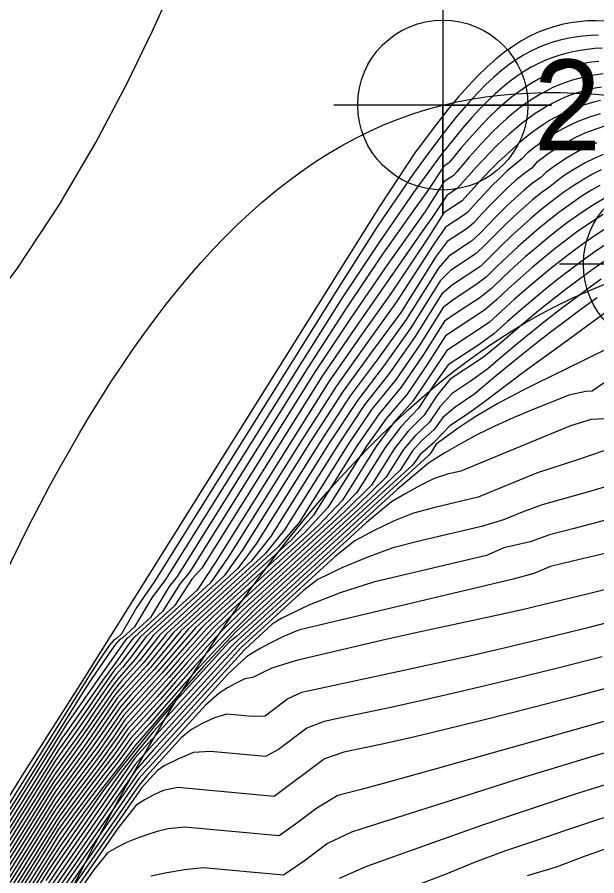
# Model space of a CAD drawing. Extents: x 2356077 to 2359823, y 225951 to 227822.
# Drawn here: x 2357567.47 to 2357583.44, y 226792.55 to 226816.22 of the extents above; entities that cross this region are included whole.
import ezdxf

# ---------------------------------------------------------------- set-up
doc = ezdxf.new("R2010")
doc.units = 0
for name, color, linetype in [('DTM Contours Major', 7, 'Continuous'), ('DTM Contours Minor', 7, 'Continuous'), ('Exist DTM Breakline', 7, 'Continuous'), ('Exist DTM Breakline Cogo Elevation', 7, 'Continuous'), ('Exist DTM Breakline Cogo Point CELL', 7, 'Continuous'), ('Exist DTM Breakline Underwater', 7, 'Continuous'), ('Exist DTM Breakline Underwater Cogo Point CELL', 7, 'Continuous'), ('Exist DTM Drainline', 7, 'Continuous')]:
    doc.layers.add(name, color=color, linetype=linetype)

msp = doc.modelspace()

# ---------------------------------------------------------------- linework, layer by layer
at = {"layer": 'DTM Contours Major'}
for points in [[(2357583.497, 226815), (2357583.305, 226814.977), (2357583.115, 226814.948), (2357582.928, 226814.911), (2357582.744, 226814.867), (2357582.563, 226814.814), (2357582.378, 226814.752), (2357582.195, 226814.68), (2357582.014, 226814.599), (2357581.835, 226814.508), (2357581.657, 226814.407), (2357581.48, 226814.296), (2357581.286, 226814.161), (2357581.091, 226814.013), (2357580.895, 226813.85), (2357580.696, 226813.672), (2357580.495, 226813.479), (2357580.289, 226813.269), (2357580.003, 226812.958), (2357579.704, 226812.613), (2357579.392, 226812.231), (2357579.349, 226812.191), (2357579.236, 226812.116), (2357578.761, 226811.409), (2357578.421, 226810.944), (2357577.518, 226809.654), (2357576.54, 226808.202), (2357575.488, 226806.572), (2357571.872, 226800.799), (2357571.652, 226800.519), (2357571.144, 226799.672), (2357570.532, 226799.112), (2357570.499, 226799.094), (2357570.438, 226799.031), (2357568.835, 226796.733), (2357561.901, 226785.654)], [(2357583.681, 226813.219), (2357583.407, 226813.134), (2357583.126, 226813.026), (2357582.847, 226812.898), (2357582.568, 226812.747), (2357582.413, 226812.655), (2357582.258, 226812.554), (2357582.101, 226812.447), (2357581.942, 226812.332), (2357581.781, 226812.208), (2357581.644, 226812.06), (2357581.417, 226811.894), (2357581.193, 226811.709), (2357580.972, 226811.504), (2357580.746, 226811.284), (2357580.513, 226811.048), (2357580.274, 226810.796), (2357580.042, 226810.543), (2357579.868, 226810.393), (2357579.315, 226810.03), (2357579.011, 226809.629), (2357578.037, 226808.077), (2357577.253, 226807.019), (2357576.446, 226805.907), (2357575.551, 226804.518), (2357573.669, 226801.514), (2357573.17, 226800.818), (2357571.394, 226799.193), (2357571.34, 226799.119), (2357570.826, 226798.464), (2357570.338, 226797.92), (2357570.127, 226797.659), (2357569.318, 226796.492), (2357568.982, 226796.014), (2357568.483, 226795.324), (2357562.757, 226786.173)], [(2357583.725, 226811.268), (2357583.39, 226811.073), (2357583.027, 226810.838), (2357582.634, 226810.559), (2357582.356, 226810.348), (2357582.069, 226810.119), (2357581.772, 226809.872), (2357581.465, 226809.607), (2357581.15, 226809.323), (2357580.846, 226809.04), (2357580.535, 226808.74), (2357580.217, 226808.484), (2357579.565, 226808.057), (2357579.237, 226807.836), (2357578.643, 226806.888), (2357578.048, 226806.014), (2357577.441, 226805.287), (2357576.833, 226804.412), (2357575.629, 226802.49), (2357575.027, 226801.812), (2357572.38, 226799.386), (2357571.342, 226798.181), (2357570.653, 226797.421), (2357570.355, 226797.087), (2357569.705, 226796.15), (2357569.003, 226795.198), (2357568.519, 226794.533), (2357563.651, 226786.754)], [(2357583.56, 226808.993), (2357583.192, 226808.729), (2357582.812, 226808.447), (2357582.419, 226808.149), (2357582.016, 226807.835), (2357581.63, 226807.526), (2357581.236, 226807.204), (2357580.836, 226806.87), (2357580.431, 226806.522), (2357579.952, 226806.173), (2357579.455, 226805.847), (2357579.109, 226805.479), (2357578.824, 226805.053), (2357578.427, 226804.67), (2357578.111, 226804.299), (2357577.627, 226803.525), (2357576.852, 226802.775), (2357573.68, 226799.871), (2357573.139, 226799.337), (2357572.696, 226798.858), (2357572.26, 226798.378), (2357571.832, 226797.898), (2357571.411, 226797.414), (2357570.556, 226796.469), (2357570.187, 226795.945), (2357569.387, 226794.894), (2357568.994, 226794.364), (2357568.608, 226793.829), (2357564.524, 226787.302)], [(2357584.053, 226805.166), (2357583.283, 226805.129), (2357582.717, 226804.951), (2357580.072, 226803.854), (2357579.689, 226803.702), (2357579.324, 226803.616), (2357578.953, 226803.497), (2357578.567, 226803.303), (2357578.178, 226803.09), (2357577.785, 226802.853), (2357577.089, 226802.284), (2357573.528, 226799.025), (2357573.093, 226798.58), (2357571.232, 226796.531), (2357570.781, 226795.986), (2357570.314, 226795.389), (2357569.871, 226794.761), (2357568.645, 226792.994), (2357568.254, 226792.413)], [(2357584.435, 226800.628), (2357583.206, 226800.316), (2357581.988, 226800.022), (2357581.378, 226799.881), (2357580.421, 226799.668), (2357578.537, 226799.267), (2357577.629, 226799.063), (2357575.195, 226798.488), (2357574.954, 226798.419), (2357574.486, 226798.269), (2357574.218, 226798.142), (2357573.96, 226798.013), (2357573.74, 226797.973), (2357573.5, 226797.856), (2357573.264, 226797.727), (2357573.03, 226797.584), (2357572.651, 226797.247), (2357570.818, 226795.226), (2357568.01, 226791.176)], [(2357583.978, 226796.027), (2357583.106, 226795.769), (2357581.357, 226795.235), (2357579.625, 226794.69), (2357577.364, 226793.967), (2357576.674, 226793.753), (2357576.019, 226793.433), (2357575.412, 226792.979), (2357574.807, 226792.562), (2357572.595, 226792.768), (2357572.079, 226792.713), (2357571.594, 226792.624), (2357571.145, 226792.534)]]:
    msp.add_lwpolyline(points, dxfattribs=at)
at = {"layer": 'DTM Contours Minor'}
for points in [[(2357555.994, 226798.854), (2357558.297, 226800.36), (2357560.552, 226802.032), (2357562.695, 226803.851), (2357564.659, 226805.795), (2357566.151, 226807.529), (2357567.472, 226809.296), (2357568.631, 226811.055), (2357569.634, 226812.763), (2357570.489, 226814.379), (2357571.202, 226815.861), (2357572.1, 226817.859)], [(2357583.783, 226816.112), (2357583.423, 226816.121), (2357583.181, 226816.114), (2357582.943, 226816.094), (2357582.709, 226816.062), (2357582.479, 226816.016), (2357582.252, 226815.957), (2357582.029, 226815.883), (2357581.8, 226815.792), (2357581.573, 226815.684), (2357581.347, 226815.559), (2357581.121, 226815.415), (2357580.895, 226815.253), (2357580.667, 226815.071), (2357580.413, 226814.847), (2357580.155, 226814.597), (2357579.891, 226814.32), (2357579.62, 226814.015), (2357579.341, 226813.68), (2357578.953, 226813.189), (2357578.549, 226812.648), (2357578.445, 226812.504), (2357577.469, 226811.028), (2357569.252, 226797.908), (2357567.595, 226795.307), (2357566.223, 226793.123)], [(2357583.487, 226815.723), (2357583.268, 226815.714), (2357583.052, 226815.695), (2357582.839, 226815.668), (2357582.631, 226815.631), (2357582.426, 226815.584), (2357582.224, 226815.526), (2357582.019, 226815.455), (2357581.817, 226815.373), (2357581.617, 226815.278), (2357581.419, 226815.169), (2357581.223, 226815.048), (2357581.027, 226814.912), (2357580.81, 226814.745), (2357580.593, 226814.559), (2357580.373, 226814.354), (2357580.149, 226814.127), (2357579.92, 226813.879), (2357579.583, 226813.486), (2357579.269, 226813.095), (2357578.838, 226812.527), (2357578.39, 226811.905), (2357577.417, 226810.481), (2357576.341, 226808.795), (2357571.231, 226800.637), (2357570.759, 226799.951), (2357570.344, 226799.222), (2357570.201, 226799.092), (2357570.119, 226799.036), (2357570.004, 226798.899), (2357569.717, 226798.474), (2357569.498, 226798.133), (2357562.532, 226787.004)], [(2357583.588, 226815.365), (2357583.381, 226815.352), (2357583.177, 226815.332), (2357582.976, 226815.303), (2357582.779, 226815.266), (2357582.585, 226815.22), (2357582.394, 226815.166), (2357582.199, 226815.099), (2357582.007, 226815.023), (2357581.817, 226814.935), (2357581.629, 226814.837), (2357581.442, 226814.727), (2357581.257, 226814.605), (2357581.052, 226814.456), (2357580.847, 226814.291), (2357580.64, 226814.109), (2357580.431, 226813.91), (2357580.217, 226813.692), (2357579.999, 226813.455), (2357579.748, 226813.167), (2357579.354, 226812.685), (2357579.25, 226812.553), (2357579.229, 226812.539), (2357578.53, 226811.587), (2357578.384, 226811.382), (2357577.447, 226810.022), (2357576.425, 226808.48), (2357575.309, 226806.716), (2357571.553, 226800.719), (2357571.173, 226800.206), (2357570.7, 226799.407), (2357570.363, 226799.098), (2357570.274, 226799.042), (2357570.151, 226798.892), (2357569.501, 226797.958), (2357569.346, 226797.721), (2357561.934, 226785.877)], [(2357583.616, 226814.655), (2357583.434, 226814.631), (2357583.255, 226814.601), (2357583.078, 226814.564), (2357582.904, 226814.521), (2357582.732, 226814.47), (2357582.556, 226814.41), (2357582.382, 226814.343), (2357582.21, 226814.267), (2357582.04, 226814.182), (2357581.87, 226814.089), (2357581.701, 226813.986), (2357581.515, 226813.863), (2357581.329, 226813.727), (2357581.142, 226813.579), (2357580.953, 226813.418), (2357580.761, 226813.243), (2357580.566, 226813.055), (2357580.248, 226812.727), (2357579.917, 226812.359), (2357579.569, 226811.948), (2357579.476, 226811.846), (2357579.234, 226811.687), (2357578.709, 226810.862), (2357577.606, 226809.308), (2357576.669, 226807.939), (2357575.681, 226806.45), (2357572.207, 226800.902), (2357571.959, 226800.608), (2357571.473, 226799.832), (2357570.699, 226799.123), (2357570.668, 226799.105), (2357570.572, 226798.979), (2357570.181, 226798.431), (2357569.815, 226797.931), (2357568.749, 226796.408), (2357568.729, 226796.394), (2357562.018, 226785.672)], [(2357583.565, 226814.29), (2357583.396, 226814.259), (2357583.229, 226814.222), (2357583.064, 226814.18), (2357582.901, 226814.131), (2357582.734, 226814.074), (2357582.569, 226814.009), (2357582.406, 226813.938), (2357582.243, 226813.858), (2357582.081, 226813.771), (2357581.92, 226813.676), (2357581.742, 226813.562), (2357581.564, 226813.437), (2357581.385, 226813.301), (2357581.204, 226813.154), (2357581.021, 226812.995), (2357580.835, 226812.825), (2357580.663, 226812.659), (2357580.488, 226812.483), (2357580.126, 226812.097), (2357579.603, 226811.502), (2357579.301, 226811.304), (2357578.9, 226810.695), (2357578.646, 226810.339), (2357576.807, 226807.692), (2357575.874, 226806.325), (2357572.556, 226801.029), (2357572.279, 226800.723), (2357571.802, 226799.991), (2357570.867, 226799.136), (2357570.842, 226799.119), (2357570.49, 226798.64), (2357570.283, 226798.368), (2357570.13, 226798.199), (2357569.722, 226797.615), (2357569.414, 226797.157), (2357568.732, 226796.197), (2357568.6, 226796.018), (2357562.226, 226785.833)], [(2357583.537, 226813.921), (2357583.38, 226813.885), (2357583.224, 226813.843), (2357583.07, 226813.796), (2357582.912, 226813.741), (2357582.756, 226813.679), (2357582.6, 226813.611), (2357582.445, 226813.537), (2357582.291, 226813.455), (2357582.137, 226813.366), (2357581.967, 226813.26), (2357581.797, 226813.144), (2357581.625, 226813.019), (2357581.452, 226812.884), (2357581.276, 226812.739), (2357581.103, 226812.572), (2357580.725, 226812.231), (2357580.532, 226812.037), (2357580.334, 226811.83), (2357580.13, 226811.61), (2357579.732, 226811.159), (2357579.225, 226810.827), (2357578.816, 226810.18), (2357577.81, 226808.669), (2357576.951, 226807.459), (2357576.061, 226806.179), (2357575.049, 226804.579), (2357572.918, 226801.177), (2357572.424, 226800.418), (2357571.023, 226799.14), (2357570.604, 226798.579), (2357570.378, 226798.303), (2357570.203, 226798.11), (2357570.008, 226797.848), (2357569.558, 226797.2), (2357569.212, 226796.688), (2357568.524, 226795.728), (2357562.351, 226785.862)], [(2357583.531, 226813.55), (2357583.384, 226813.509), (2357583.239, 226813.463), (2357583.09, 226813.41), (2357582.941, 226813.352), (2357582.794, 226813.287), (2357582.647, 226813.216), (2357582.5, 226813.14), (2357582.353, 226813.057), (2357582.191, 226812.957), (2357582.028, 226812.85), (2357581.864, 226812.734), (2357581.698, 226812.609), (2357581.53, 226812.476), (2357581.374, 226812.315), (2357581.169, 226812.152), (2357580.959, 226811.973), (2357580.753, 226811.773), (2357580.54, 226811.559), (2357580.322, 226811.33), (2357580.098, 226811.086), (2357579.88, 226810.842), (2357579.75, 226810.743), (2357579.269, 226810.428), (2357578.929, 226809.93), (2357577.922, 226808.368), (2357577.1, 226807.235), (2357576.252, 226806.04), (2357575.299, 226804.547), (2357573.29, 226801.34), (2357572.797, 226800.619), (2357571.214, 226799.17), (2357570.715, 226798.521), (2357570.468, 226798.233), (2357570.272, 226798.017), (2357570.071, 226797.76), (2357569.604, 226797.085), (2357569.234, 226796.538), (2357568.49, 226795.504), (2357562.553, 226786.017)], [(2357583.442, 226812.757), (2357583.178, 226812.644), (2357582.914, 226812.512), (2357582.634, 226812.352), (2357582.336, 226812.158), (2357582.031, 226811.938), (2357581.901, 226811.809), (2357581.661, 226811.634), (2357581.425, 226811.442), (2357581.192, 226811.232), (2357580.951, 226811.006), (2357580.704, 226810.764), (2357580.45, 226810.504), (2357580.203, 226810.244), (2357579.989, 226810.044), (2357579.361, 226809.633), (2357579.074, 226809.299), (2357578.186, 226807.881), (2357577.409, 226806.81), (2357576.643, 226805.778), (2357575.805, 226804.493), (2357574.054, 226801.698), (2357573.542, 226801.018), (2357571.58, 226799.222), (2357571.481, 226799.091), (2357570.935, 226798.409), (2357570.402, 226797.822), (2357570.177, 226797.552), (2357569.313, 226796.306), (2357568.491, 226795.166), (2357562.962, 226786.333)], [(2357583.616, 226812.433), (2357583.368, 226812.325), (2357583.119, 226812.2), (2357582.854, 226812.049), (2357582.571, 226811.869), (2357582.427, 226811.77), (2357582.287, 226811.664), (2357582.15, 226811.552), (2357581.9, 226811.37), (2357581.658, 226811.171), (2357581.411, 226810.957), (2357581.156, 226810.725), (2357580.895, 226810.477), (2357580.625, 226810.211), (2357580.364, 226809.944), (2357580.114, 226809.699), (2357579.409, 226809.237), (2357579.125, 226808.95), (2357578.315, 226807.658), (2357577.567, 226806.605), (2357576.841, 226805.652), (2357576.06, 226804.47), (2357574.444, 226801.889), (2357573.914, 226801.217), (2357571.772, 226799.256), (2357571.621, 226799.064), (2357571.034, 226798.349), (2357570.466, 226797.723), (2357570.225, 226797.44), (2357569.299, 226796.105), (2357568.503, 226795.016), (2357563.084, 226786.356)], [(2357583.557, 226812.007), (2357583.323, 226811.888), (2357583.073, 226811.747), (2357582.805, 226811.579), (2357582.53, 226811.39), (2357582.143, 226811.101), (2357581.89, 226810.898), (2357581.63, 226810.679), (2357581.361, 226810.442), (2357581.085, 226810.188), (2357580.8, 226809.916), (2357580.525, 226809.643), (2357580.245, 226809.357), (2357579.458, 226808.842), (2357579.168, 226808.587), (2357578.432, 226807.413), (2357577.726, 226806.405), (2357577.04, 226805.529), (2357576.317, 226804.45), (2357574.836, 226802.085), (2357574.286, 226801.416), (2357571.972, 226799.298), (2357571.453, 226798.669), (2357571.135, 226798.291), (2357570.528, 226797.623), (2357570.27, 226797.325), (2357569.689, 226796.488), (2357569.313, 226795.953), (2357568.514, 226794.864), (2357563.275, 226786.491)], [(2357583.525, 226811.578), (2357583.29, 226811.445), (2357583.038, 226811.289), (2357582.778, 226811.114), (2357582.388, 226810.83), (2357582.123, 226810.624), (2357581.849, 226810.4), (2357581.566, 226810.158), (2357581.275, 226809.898), (2357580.976, 226809.62), (2357580.686, 226809.342), (2357580.39, 226809.047), (2357580.103, 226808.837), (2357579.51, 226808.448), (2357579.204, 226808.215), (2357578.54, 226807.155), (2357577.887, 226806.208), (2357577.24, 226805.408), (2357576.575, 226804.43), (2357575.232, 226802.286), (2357574.657, 226801.614), (2357572.182, 226799.349), (2357571.238, 226798.235), (2357570.591, 226797.522), (2357570.313, 226797.207), (2357569.699, 226796.322), (2357569.329, 226795.806), (2357568.52, 226794.703), (2357563.464, 226786.624)], [(2357583.613, 226810.778), (2357583.277, 226810.562), (2357582.881, 226810.287), (2357582.591, 226810.071), (2357582.289, 226809.837), (2357581.977, 226809.585), (2357581.656, 226809.314), (2357581.325, 226809.025), (2357581.006, 226808.737), (2357580.68, 226808.432), (2357580.34, 226808.137), (2357579.268, 226807.435), (2357578.741, 226806.615), (2357578.208, 226805.821), (2357577.641, 226805.166), (2357577.091, 226804.393), (2357576.028, 226802.696), (2357575.397, 226802.008), (2357572.878, 226799.703), (2357572.535, 226799.376), (2357571.81, 226798.548), (2357571.449, 226798.129), (2357570.396, 226796.966), (2357569.707, 226795.973), (2357569.355, 226795.508), (2357569.004, 226795.033), (2357568.513, 226794.353), (2357563.836, 226786.88)], [(2357583.735, 226810.423), (2357583.422, 226810.218), (2357583.13, 226810.016), (2357582.826, 226809.795), (2357582.51, 226809.556), (2357582.183, 226809.297), (2357581.846, 226809.021), (2357581.499, 226808.727), (2357581.165, 226808.434), (2357580.824, 226808.125), (2357580.476, 226807.801), (2357579.303, 226807.03), (2357578.368, 226805.63), (2357577.841, 226805.045), (2357577.349, 226804.374), (2357576.428, 226802.904), (2357575.765, 226802.203), (2357573.078, 226799.745), (2357572.688, 226799.367), (2357571.925, 226798.507), (2357571.552, 226798.076), (2357570.436, 226796.844), (2357570.116, 226796.382), (2357569.728, 226795.834), (2357569.366, 226795.357), (2357569.003, 226794.868), (2357568.639, 226794.366), (2357568.5, 226794.162), (2357564.017, 226787)], [(2357583.782, 226810.019), (2357583.382, 226809.748), (2357583.064, 226809.521), (2357582.733, 226809.275), (2357582.39, 226809.011), (2357582.036, 226808.728), (2357581.673, 226808.428), (2357581.322, 226808.131), (2357580.965, 226807.818), (2357580.601, 226807.491), (2357580.189, 226807.183), (2357579.345, 226806.63), (2357578.93, 226806.054), (2357578.525, 226805.44), (2357578.039, 226804.923), (2357577.606, 226804.353), (2357576.828, 226803.112), (2357576.131, 226802.397), (2357573.278, 226799.786), (2357572.84, 226799.358), (2357572.039, 226798.466), (2357571.648, 226798.018), (2357571.233, 226797.553), (2357570.476, 226796.72), (2357570.14, 226796.238), (2357569.749, 226795.696), (2357569.375, 226795.204), (2357569.002, 226794.701), (2357568.628, 226794.186), (2357568.481, 226793.963), (2357564.181, 226787.09)], [(2357583.641, 226809.487), (2357583.307, 226809.252), (2357582.96, 226808.998), (2357582.599, 226808.726), (2357582.227, 226808.436), (2357581.845, 226808.13), (2357581.478, 226807.828), (2357581.103, 226807.511), (2357580.723, 226807.18), (2357580.319, 226806.841), (2357579.394, 226806.235), (2357579.02, 226805.768), (2357578.679, 226805.248), (2357578.235, 226804.798), (2357577.86, 226804.329), (2357577.228, 226803.32), (2357576.494, 226802.588), (2357573.478, 226799.828), (2357572.99, 226799.348), (2357572.567, 226798.885), (2357572.151, 226798.423), (2357571.323, 226797.483), (2357570.516, 226796.595), (2357570.164, 226796.092), (2357569.768, 226795.557), (2357569.382, 226795.05), (2357568.998, 226794.533), (2357568.616, 226794.005), (2357564.348, 226787.191)], [(2357584.689, 226808.809), (2357583.194, 226807.718), (2357582.526, 226807.234), (2357581.472, 226806.467), (2357580.68, 226805.875), (2357580.274, 226805.563), (2357579.851, 226805.251), (2357579.387, 226804.948), (2357578.931, 226804.473), (2357578.559, 226804.152), (2357578.49, 226804.043), (2357578.36, 226803.871), (2357574.128, 226799.999), (2357573.468, 226799.339), (2357572.981, 226798.827), (2357572.503, 226798.313), (2357572.035, 226797.797), (2357571.577, 226797.277), (2357571.117, 226796.748), (2357570.648, 226796.232), (2357570.252, 226795.688), (2357569.825, 226795.144), (2357569.405, 226794.593), (2357568.998, 226794.042), (2357568.648, 226793.538), (2357568.365, 226793.099), (2357564.865, 226787.507)], [(2357583.448, 226808.483), (2357583.039, 226808.187), (2357582.619, 226807.875), (2357582.189, 226807.549), (2357581.778, 226807.23), (2357581.36, 226806.9), (2357580.936, 226806.558), (2357580.507, 226806.204), (2357580.074, 226805.838), (2357579.533, 226805.471), (2357579.195, 226805.185), (2357578.955, 226804.851), (2357578.61, 226804.535), (2357578.358, 226804.262), (2357578.023, 226803.726), (2357577.202, 226802.953), (2357573.882, 226799.915), (2357573.286, 226799.323), (2357572.821, 226798.827), (2357572.365, 226798.331), (2357571.919, 226797.833), (2357571.03, 226796.822), (2357570.595, 226796.343), (2357570.209, 226795.798), (2357569.797, 226795.271), (2357569.39, 226794.737), (2357568.987, 226794.193), (2357568.595, 226793.648), (2357568.399, 226793.323), (2357564.697, 226787.41)], [(2357583.886, 226807.156), (2357583.075, 226806.749), (2357581.754, 226806.107), (2357581.395, 226805.928), (2357581.043, 226805.745), (2357580.696, 226805.556), (2357580.355, 226805.359), (2357580.109, 226805.208), (2357579.865, 226805.051), (2357579.622, 226804.886), (2357579.378, 226804.714), (2357579.012, 226804.445), (2357578.864, 226804.208), (2357578.797, 226804.13), (2357573.488, 226799.271), (2357573.093, 226798.851), (2357572.603, 226798.315), (2357572.123, 226797.776), (2357571.652, 226797.233), (2357571.19, 226796.688), (2357570.71, 226796.132), (2357570.291, 226795.58), (2357569.853, 226795.017), (2357569.423, 226794.449), (2357569.017, 226793.89), (2357568.643, 226793.351), (2357568.319, 226792.856), (2357565.063, 226787.654)], [(2357583.637, 226806.138), (2357583.315, 226805.91), (2357583.14, 226805.902), (2357582.666, 226805.8), (2357581.635, 226805.383), (2357581.132, 226805.169), (2357580.632, 226804.943), (2357580.133, 226804.7), (2357579.697, 226804.468), (2357579.254, 226804.212), (2357579.029, 226804.072), (2357578.8, 226803.924), (2357577.942, 226803.206), (2357573.498, 226799.139), (2357573.298, 226798.983), (2357572.208, 226797.774), (2357571.764, 226797.286), (2357571.274, 226796.709), (2357570.787, 226796.115), (2357570.312, 226795.517), (2357569.854, 226794.917), (2357568.661, 226793.196), (2357568.294, 226792.647), (2357565.185, 226787.68)], [(2357583.985, 226804.383), (2357582.957, 226804.033), (2357581.778, 226803.649), (2357580.173, 226802.987), (2357578.975, 226802.703), (2357578.388, 226802.546), (2357577.84, 226802.32), (2357577.301, 226802.068), (2357576.77, 226801.782), (2357576.224, 226801.351), (2357573.564, 226798.916), (2357573.083, 226798.4), (2357570.71, 226795.787), (2357568.622, 226792.78), (2357568.214, 226792.18)], [(2357583.86, 226803.329), (2357583.209, 226803.136), (2357581.934, 226802.772), (2357581.379, 226802.571), (2357580.863, 226802.357), (2357580.262, 226802.177), (2357578.62, 226801.789), (2357577.814, 226801.585), (2357577.098, 226801.326), (2357576.409, 226801.037), (2357575.754, 226800.712), (2357575.365, 226800.423), (2357573.64, 226798.844), (2357571.192, 226796.148), (2357570.705, 226795.603), (2357568.586, 226792.548), (2357568.166, 226791.934)], [(2357584.168, 226802.482), (2357582.811, 226802.121), (2357582.139, 226801.946), (2357581.604, 226801.751), (2357580.878, 226801.588), (2357580.4, 226801.38), (2357577.284, 226800.642), (2357576.369, 226800.346), (2357575.521, 226800.013), (2357574.739, 226799.641), (2357574.495, 226799.486), (2357573.882, 226798.925), (2357573.743, 226798.789), (2357571.225, 226796.015), (2357570.724, 226795.45), (2357568.537, 226792.297)], [(2357584.017, 226801.518), (2357582.765, 226801.218), (2357582.163, 226801.07), (2357581.703, 226800.879), (2357581.129, 226800.722), (2357575.253, 226799.331), (2357575.15, 226799.293), (2357574.788, 226799.134), (2357574.423, 226798.955), (2357574.165, 226798.815), (2357573.913, 226798.666), (2357573.788, 226798.587), (2357573.274, 226798.103), (2357570.799, 226795.377), (2357568.056, 226791.418)], [(2357584.883, 226799.827), (2357583.078, 226799.358), (2357581.876, 226799.059), (2357580.925, 226798.833), (2357579.977, 226798.615), (2357578.124, 226798.206), (2357575.653, 226797.675), (2357575.296, 226797.596), (2357574.925, 226797.422), (2357574.297, 226796.952), (2357573.944, 226796.94), (2357573.239, 226797.005), (2357572.906, 226796.904), (2357572.585, 226796.753), (2357572.272, 226796.58), (2357571.995, 226796.356), (2357571.042, 226795.307), (2357570.814, 226795.039), (2357567.933, 226790.883)], [(2357583.585, 226798.587), (2357582.4, 226798.283), (2357581.461, 226798.05), (2357580.52, 226797.822), (2357579.583, 226797.602), (2357578.66, 226797.391), (2357577.758, 226797.19), (2357576.397, 226796.898), (2357575.921, 226796.799), (2357575.45, 226796.613), (2357574.67, 226796.029), (2357574.308, 226795.831), (2357572.791, 226795.973), (2357572.32, 226795.943), (2357571.908, 226795.775), (2357571.514, 226795.576), (2357571.329, 226795.454), (2357570.899, 226794.979), (2357567.854, 226790.587)], [(2357586.397, 226798.434), (2357582.928, 226797.509), (2357581.104, 226797.036), (2357580.196, 226796.808), (2357579.3, 226796.59), (2357578.422, 226796.382), (2357577.569, 226796.189), (2357576.47, 226795.955), (2357575.93, 226795.77), (2357574.544, 226794.735), (2357571.894, 226794.982), (2357571.485, 226794.894), (2357571.235, 226794.779), (2357570.989, 226794.647), (2357570.748, 226794.498), (2357570.253, 226793.87), (2357567.808, 226790.344)], [(2357584.575, 226797.069), (2357581.655, 226796.243), (2357579.009, 226795.493), (2357577.524, 226795.082), (2357576.905, 226794.916), (2357576.299, 226794.76), (2357575.725, 226794.415), (2357575.196, 226794.019), (2357574.681, 226793.648), (2357572.072, 226793.891), (2357571.625, 226793.843), (2357571.327, 226793.766), (2357571.038, 226793.678), (2357570.756, 226793.578), (2357570.481, 226793.463), (2357570.215, 226793.329), (2357569.957, 226793.176), (2357569.575, 226792.713), (2357567.726, 226790.044)], [(2357583.666, 226795.054), (2357582.814, 226794.785), (2357581.961, 226794.507), (2357581.109, 226794.222), (2357580.26, 226793.93), (2357578.635, 226793.352), (2357577.859, 226793.074), (2357577.088, 226792.803), (2357576.342, 226792.473)], [(2357584.226, 226794.341), (2357583.4, 226794.074), (2357582.573, 226793.796), (2357581.746, 226793.507), (2357580.918, 226793.233), (2357580.09, 226792.921), (2357579.256, 226792.584), (2357578.419, 226792.265)], [(2357583.924, 226793.373), (2357583.118, 226793.087), (2357582.314, 226792.786), (2357581.521, 226792.546)]]:
    msp.add_lwpolyline(points, dxfattribs=at)
at = {"layer": 'Exist DTM Breakline'}
msp.add_spline([(2357560.647, 226784.157), (2357579.194, 226813.797), (2357610.316, 226806.105), (2357665.993, 226838.755), (2357684.212, 226874.582), (2357696.408, 226900.16)], degree=3, dxfattribs=at)
at = {"layer": 'Exist DTM Breakline Cogo Point CELL'}
msp.add_lwpolyline([(2357579.194, 226816.797), (2357579.194, 226810.797), (2357579.194, 226813.797), (2357582.194, 226813.797), (2357576.194, 226813.797)], dxfattribs=at)
msp.add_circle((2357579.194, 226813.797), 2.344, dxfattribs=at)
at = {"layer": 'Exist DTM Breakline Underwater'}
msp.add_spline([(2357556.564, 226758.637), (2357564.307, 226781.559), (2357585.412, 226809.405), (2357614.858, 226803.405), (2357668.761, 226835.297), (2357689.369, 226869.515)], degree=3, dxfattribs=at)
at = {"layer": 'Exist DTM Breakline Underwater Cogo Point CELL'}
msp.add_lwpolyline([(2357585.412, 226812.405), (2357585.412, 226806.405), (2357585.412, 226809.405), (2357588.412, 226809.405), (2357582.412, 226809.405)], dxfattribs=at)
msp.add_circle((2357585.412, 226809.405), 2.344, dxfattribs=at)
at = {"layer": 'Exist DTM Drainline'}
msp.add_spline([(2357699.586, 226858.192), (2357670.366, 226820.782), (2357623.327, 226796.892), (2357587.218, 226772.268), (2357568.803, 226744.252), (2357555.19, 226717.62), (2357555.017, 226695.126), (2357553.473, 226672.759), (2357563.697, 226642.736), (2357576.526, 226627.993), (2357663.798, 226499.169), (2357732.721, 226415.647), (2357803.211, 226342.215), (2357874.586, 226264.309)], degree=3, dxfattribs=at)

# ---------------------------------------------------------------- texts
at = {"layer": 'Exist DTM Breakline Cogo Elevation'}
msp.add_text('2.70', height=2.5, dxfattribs=at).set_placement((2357581.694, 226812.547))

doc.saveas('drawing.dxf')
